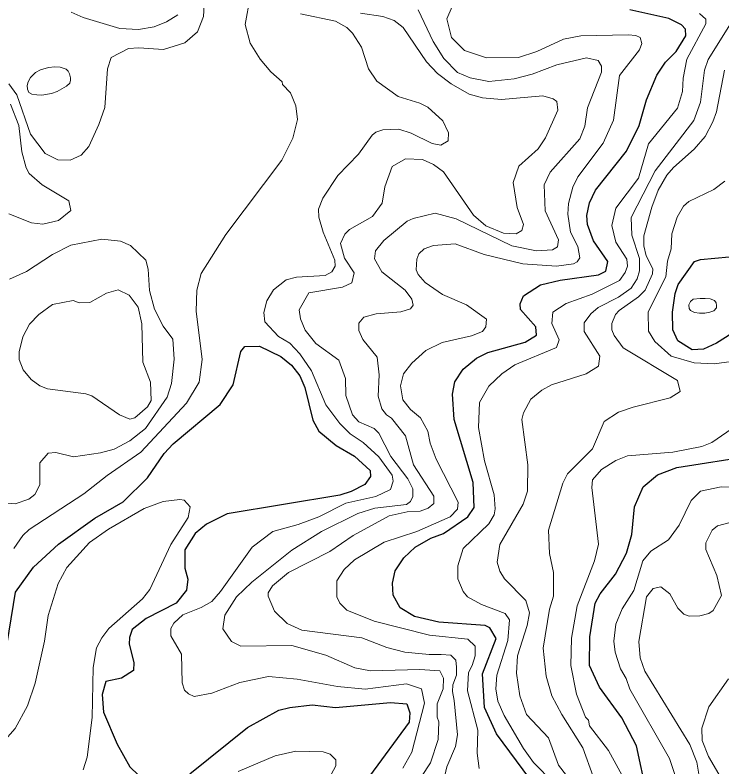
# Model space of a CAD drawing. Extents: x 673.6 to 698.9, y 7012 to 7040.1.
# Drawn here: x 685.024 to 686.402, y 7034.638 to 7036.103 of the extents above; entities that cross this region are included whole.
import ezdxf

# ---------------------------------------------------------------- set-up
doc = ezdxf.new("R2010")
doc.units = 0
doc.header["$LTSCALE"] = 0.032
doc.layers.add('1', color=7, linetype='Continuous', lineweight=25)
doc.layers.add('2', color=7, linetype='Continuous', lineweight=13)

msp = doc.modelspace()

# ---------------------------------------------------------------- linework, layer by layer
at = {"layer": '1'}
for points in [[(685.7749, 7034.9481), (685.7614, 7034.9731), (685.7599, 7034.9963), (685.7649, 7035.0206), (685.7823, 7035.0455), (685.8044, 7035.0664), (685.8347, 7035.0842), (685.8593, 7035.0934), (685.907, 7035.1253), (685.919, 7035.144), (685.9174, 7035.1925), (685.8798, 7035.3152), (685.8766, 7035.3645), (685.8816, 7035.3887), (685.8977, 7035.4131), (685.9238, 7035.4349), (685.9457, 7035.446), (686.0183, 7035.4661), (686.0403, 7035.4793), (686.0392, 7035.4955), (686.0095, 7035.5296), (686.0086, 7035.5406), (686.0155, 7035.5564), (686.0486, 7035.5773), (686.0868, 7035.5865), (686.1611, 7035.5968), (686.1758, 7035.6044), (686.1795, 7035.6232), (686.1517, 7035.6636), (686.1396, 7035.6953), (686.1388, 7035.7129), (686.1438, 7035.7375), (686.1554, 7035.7622), (686.2156, 7035.8383), (686.2405, 7035.888), (686.2547, 7035.9381), (686.2747, 7035.9861), (686.2921, 7036.0113), (686.3129, 7036.0322), (686.3318, 7036.063), (686.3309, 7036.0759), (686.3228, 7036.0839), (686.2982, 7036.0967), (686.2227, 7036.1133)], [(686.4337, 7035.4906), (686.3913, 7035.4637), (686.3658, 7035.4522), (686.3437, 7035.4513), (686.3161, 7035.4686), (686.3064, 7035.4898), (686.3056, 7035.5244), (686.3107, 7035.5605), (686.3166, 7035.5783), (686.3486, 7035.623), (686.3602, 7035.6271), (686.416, 7035.6322)], [(685.424, 7035.3447), (685.4496, 7035.383), (685.4641, 7035.4479), (685.4724, 7035.4577), (685.5011, 7035.4582), (685.5421, 7035.4377)], [(685.5421, 7035.4377), (685.5629, 7035.4213), (685.5791, 7035.4002), (685.5888, 7035.3776), (685.6044, 7035.314), (685.6167, 7035.2922), (685.65, 7035.2644), (685.6856, 7035.2435), (685.7162, 7035.2161), (685.7171, 7035.204), (685.706, 7035.1889), (685.6797, 7035.1752), (685.6572, 7035.168), (685.4377, 7035.1315), (685.3977, 7035.1112), (685.3754, 7035.0929), (685.3554, 7035.061), (685.3555, 7035.0259), (685.3612, 7035.0045), (685.3587, 7034.9829), (685.3385, 7034.9576), (685.2797, 7034.9275), (685.2529, 7034.9063), (685.2472, 7034.8907), (685.2471, 7034.8773), (685.2558, 7034.8416), (685.255, 7034.8265), (685.2319, 7034.811), (685.2015, 7034.8049), (685.1943, 7034.7795), (685.1971, 7034.7452), (685.2237, 7034.6829), (685.2483, 7034.6384), (685.2647, 7034.6224)], [(685.0006, 7034.827), (685.0251, 7034.9791), (685.0606, 7035.0273), (685.1091, 7035.0726), (685.1799, 7035.1232), (685.2353, 7035.1551), (685.2826, 7035.2015), (685.3151, 7035.2487), (685.3325, 7035.2679), (685.424, 7035.3447)], [(686.2555, 7034.5859), (686.2353, 7034.6795), (686.2071, 7034.7343), (686.1635, 7034.7935), (686.1435, 7034.8362), (686.1443, 7034.8921), (686.1549, 7034.9573), (686.1646, 7034.9755), (686.1943, 7035.0137), (686.2158, 7035.0548), (686.2266, 7035.0913), (686.2315, 7035.1452), (686.2486, 7035.1838), (686.2763, 7035.2072), (686.3137, 7035.2219), (686.463, 7035.2449)], [(685.9618, 7034.8884), (685.9498, 7034.9093), (685.9406, 7034.9138), (685.8501, 7034.9206), (685.803, 7034.9317), (685.7749, 7034.9481)], [(686.0406, 7034.5974), (685.9626, 7034.7026), (685.9392, 7034.754), (685.935, 7034.8197), (685.9618, 7034.8884)], [(685.3651, 7034.6252), (685.4777, 7034.7155), (685.5384, 7034.7487), (685.5598, 7034.7544), (685.6033, 7034.7592), (685.649, 7034.7544), (685.7562, 7034.7642), (685.7879, 7034.7611), (685.7936, 7034.7436), (685.7926, 7034.7256), (685.7153, 7034.6205)]]:
    msp.add_lwpolyline(points, dxfattribs=at)
at = {"layer": '2'}
for points in [[(685.4731, 7036.0851), (685.4826, 7036.1384), (685.4908, 7036.1602), (685.5009, 7036.1748), (685.5133, 7036.1783), (685.5216, 7036.1725)], [(685.3942, 7036.1444), (685.3917, 7036.1004), (685.3802, 7036.0708), (685.3554, 7036.0488), (685.3136, 7036.0363), (685.2657, 7036.0396), (685.2455, 7036.0379), (685.2117, 7036.0204), (685.2044, 7035.9982)], [(685.6707, 7034.944), (685.6572, 7034.9574), (685.6515, 7034.97), (685.6516, 7035.0011), (685.6657, 7035.0233), (685.6862, 7035.0421), (685.7435, 7035.0764), (685.8072, 7035.0969), (685.8726, 7035.1255), (685.8869, 7035.1404), (685.888, 7035.1542), (685.8452, 7035.2378), (685.8334, 7035.2692), (685.8291, 7035.2927), (685.8146, 7035.3183), (685.795, 7035.3347), (685.7798, 7035.3535), (685.7756, 7035.3809), (685.7816, 7035.404), (685.7976, 7035.4249), (685.825, 7035.4499), (685.8566, 7035.4653), (685.9141, 7035.4783), (685.935, 7035.487), (685.9421, 7035.4957), (685.9431, 7035.5106), (685.9043, 7035.5387), (685.8575, 7035.5586), (685.8234, 7035.5824), (685.8097, 7035.5978), (685.806, 7035.6068), (685.8073, 7035.6275), (685.8113, 7035.6377), (685.8214, 7035.6479), (685.8396, 7035.654), (685.8819, 7035.6573), (685.9384, 7035.6369), (686.0142, 7035.6186), (686.0793, 7035.614), (686.1125, 7035.6187), (686.12, 7035.6225), (686.1247, 7035.6299), (686.1208, 7035.6526), (686.107, 7035.68), (686.1018, 7035.7155), (686.1026, 7035.7359), (686.1114, 7035.7677), (686.1213, 7035.7878), (686.1705, 7035.8535), (686.1905, 7035.8983), (686.2021, 7035.9853), (686.2413, 7036.0356), (686.2456, 7036.0479), (686.2424, 7036.0594), (686.234, 7036.0636), (686.2194, 7036.0646), (686.1268, 7036.0626), (686.0932, 7036.0562), (686.0412, 7036.0323), (686.0053, 7036.0204), (685.943, 7036.0197), (685.9002, 7036.0343), (685.8746, 7036.0595), (685.8659, 7036.0961), (685.8849, 7036.1398)], [(685.8099, 7036.1134), (685.8391, 7036.052), (685.8599, 7036.0184), (685.8869, 7035.9914), (685.9115, 7035.9808), (685.9476, 7035.9739), (685.9969, 7035.9788), (686.0318, 7035.988), (686.0799, 7036.0062), (686.138, 7036.0198), (686.1605, 7036.015), (686.1674, 7036.0038), (686.1674, 7035.9917), (686.1399, 7035.9224), (686.1346, 7035.8868), (686.1247, 7035.8622), (686.0673, 7035.7974), (686.0556, 7035.7726), (686.0574, 7035.7219), (686.0836, 7035.6656), (686.0813, 7035.6519), (686.0719, 7035.6457), (686.0402, 7035.6436), (685.9926, 7035.6536)], [(685.1337, 7036.1086), (685.1575, 7036.0985), (685.2286, 7036.0771), (685.2648, 7036.075), (685.2953, 7036.08), (685.3198, 7036.0898), (685.3416, 7036.1037)], [(685.5805, 7036.1058), (685.6489, 7036.0911), (685.6709, 7036.0792), (685.6819, 7036.068), (685.6997, 7036.0405), (685.7132, 7035.9982), (685.7296, 7035.9745), (685.7707, 7035.9446), (685.8135, 7035.9314), (685.8287, 7035.9237), (685.8579, 7035.8972), (685.869, 7035.8736), (685.8681, 7035.858), (685.8539, 7035.8499), (685.8372, 7035.8527), (685.7963, 7035.8734), (685.7723, 7035.881), (685.7414, 7035.8796), (685.7275, 7035.8752), (685.72, 7035.8689), (685.6939, 7035.8323), (685.6534, 7035.7907), (685.6241, 7035.7465), (685.6156, 7035.7252), (685.6165, 7035.7097), (685.6249, 7035.6804), (685.6473, 7035.6254), (685.648, 7035.614), (685.6419, 7035.6031), (685.6286, 7035.5959), (685.5732, 7035.5926), (685.5529, 7035.5874), (685.5282, 7035.5676), (685.5151, 7035.5465), (685.5093, 7035.5239), (685.511, 7035.5055), (685.5378, 7035.4769), (685.5597, 7035.4641), (685.5797, 7035.4433), (685.6021, 7035.4101), (685.6302, 7035.344), (685.6571, 7035.3072), (685.6773, 7035.2871), (685.7027, 7035.2702), (685.7336, 7035.2424), (685.7596, 7035.2066), (685.7614, 7035.1952), (685.756, 7035.1789), (685.7277, 7035.1655), (685.6692, 7035.1523), (685.6166, 7035.1256), (685.5759, 7035.1104), (685.5269, 7035.0971), (685.4864, 7035.0667), (685.4246, 7034.98), (685.4076, 7034.9609), (685.3869, 7034.949), (685.3513, 7034.9347), (685.3339, 7034.9183), (685.3278, 7034.908), (685.3277, 7034.8935), (685.3489, 7034.8579), (685.3499, 7034.802), (685.3545, 7034.7882), (685.3625, 7034.7805), (685.3733, 7034.7759), (685.4077, 7034.7818), (685.4624, 7034.8028), (685.5183, 7034.8143), (685.5742, 7034.8093), (685.6526, 7034.7952), (685.707, 7034.7898), (685.7871, 7034.8004), (685.8166, 7034.7903), (685.8223, 7034.7626), (685.7976, 7034.6669), (685.7802, 7034.6357)], [(685.795, 7035.1553), (685.7993, 7035.1653), (685.7993, 7035.1802), (685.7896, 7035.1994), (685.7565, 7035.2431), (685.7335, 7035.2885), (685.7243, 7035.2976), (685.6944, 7035.3108), (685.6817, 7035.3241), (685.6687, 7035.3623), (685.6686, 7035.3953), (685.6554, 7035.4306), (685.6106, 7035.4633), (685.5898, 7035.489), (685.581, 7035.5113), (685.5783, 7035.5288), (685.5967, 7035.5623), (685.6626, 7035.5728), (685.6804, 7035.5814), (685.6851, 7035.6009), (685.6667, 7035.6294), (685.6589, 7035.6579), (685.6672, 7035.6763), (685.676, 7035.6853), (685.7212, 7035.7106), (685.7401, 7035.7368), (685.7451, 7035.7688), (685.7596, 7035.8082), (685.7855, 7035.8233), (685.8182, 7035.8216), (685.8401, 7035.8121), (685.8595, 7035.7975), (685.918, 7035.7133), (685.9418, 7035.6927), (685.9765, 7035.6784), (686.0012, 7035.6772), (686.0122, 7035.6832), (686.0153, 7035.6952), (686.003, 7035.728), (685.995, 7035.7771), (686.0064, 7035.8091), (686.044, 7035.8429), (686.0582, 7035.8638), (686.0819, 7035.9176), (686.0803, 7035.9346), (686.0727, 7035.9401), (686.0527, 7035.9458), (685.9723, 7035.9385), (685.9352, 7035.9418), (685.9096, 7035.9492), (685.8743, 7035.9694), (685.8479, 7035.9894), (685.8262, 7036.0119), (685.781, 7036.0792), (685.7629, 7036.0923), (685.7411, 7036.1005), (685.6978, 7036.1069)], [(686.3579, 7036.1065), (686.3704, 7036.0955), (686.3704, 7036.086), (686.3335, 7036.0172), (686.326, 7035.9801), (686.3252, 7035.9542)], [(685.0224, 7035.0639), (685.0395, 7035.0891), (685.0517, 7035.1009), (685.1586, 7035.1703), (685.2038, 7035.2063), (685.2696, 7035.2518), (685.3583, 7035.3471), (685.3835, 7035.3883), (685.3892, 7035.4324), (685.3777, 7035.5263), (685.3787, 7035.567), (685.3871, 7035.5998), (685.4351, 7035.676), (685.5444, 7035.8207), (685.5658, 7035.8634), (685.5749, 7035.9), (685.5713, 7035.9266), (685.561, 7035.9515), (685.5458, 7035.9678), (685.545, 7035.9733), (685.5227, 7035.9925), (685.502, 7036.0176), (685.4825, 7036.0487), (685.4731, 7036.0851)], [(686.225, 7035.5713), (686.2365, 7035.5896), (686.2415, 7035.6047), (686.2414, 7035.6287), (686.226, 7035.6743), (686.2252, 7035.7085), (686.2719, 7035.7996), (686.3472, 7035.8979), (686.36, 7035.9338), (686.3681, 7035.9957), (686.3747, 7036.0168), (686.4183, 7036.0859)], [(685.2044, 7035.9982), (685.1991, 7035.9233), (685.1878, 7035.8897), (685.168, 7035.8471), (685.1534, 7035.8303), (685.1318, 7035.8202)], [(686.4069, 7035.9959), (686.391, 7035.9147), (686.3844, 7035.895), (686.3691, 7035.8665), (686.348, 7035.8421)], [(685.1318, 7035.8202), (685.1077, 7035.821), (685.0833, 7035.8337), (685.0545, 7035.871), (685.0277, 7035.9475), (685.0124, 7035.9695)], [(686.3252, 7035.9542), (686.3154, 7035.9215), (686.259, 7035.8525), (686.2391, 7035.7852), (686.1953, 7035.7267), (686.1874, 7035.6932)], [(685.0154, 7035.9297), (685.032, 7035.8882), (685.0377, 7035.8367), (685.0464, 7035.8053), (685.0522, 7035.7948), (685.0773, 7035.7725), (685.1294, 7035.7412), (685.1331, 7035.7225), (685.1089, 7035.7027), (685.0786, 7035.6961), (685.0567, 7035.6981), (685.0121, 7035.7158)], [(686.348, 7035.8421), (686.3073, 7035.8062), (686.2946, 7035.7911), (686.2777, 7035.7618), (686.265, 7035.7289), (686.2497, 7035.673)], [(686.4203, 7035.4282), (686.3864, 7035.4239), (686.3478, 7035.4256), (686.3026, 7035.4387), (686.2708, 7035.4671), (686.2585, 7035.4871), (686.2579, 7035.5248), (686.2924, 7035.593), (686.2957, 7035.6237), (686.3031, 7035.6475), (686.304, 7035.6767), (686.3145, 7035.7092), (686.327, 7035.7306), (686.3373, 7035.7402), (686.3858, 7035.7633), (686.4073, 7035.7794)], [(685.9926, 7035.6536), (685.8839, 7035.7059), (685.8428, 7035.7175), (685.8005, 7035.7071), (685.7885, 7035.7014), (685.7432, 7035.6638)], [(686.1874, 7035.6932), (686.1948, 7035.6606), (686.2165, 7035.6277), (686.2176, 7035.6143), (686.213, 7035.6015), (686.2023, 7035.5861), (686.1487, 7035.5593), (686.0981, 7035.5415), (686.0722, 7035.5241), (686.0706, 7035.5026), (686.0844, 7035.4707), (686.0793, 7035.4553), (685.9983, 7035.4216), (685.9731, 7035.4044), (685.9478, 7035.3802), (685.9294, 7035.3481), (685.9276, 7035.2997), (685.939, 7035.2346), (685.9579, 7035.1685), (685.9602, 7035.1409), (685.958, 7035.1295), (685.9479, 7035.1117), (685.8979, 7035.0638), (685.8873, 7035.0301), (685.8873, 7035.0048), (685.8978, 7034.9799), (685.9062, 7034.9697), (685.9331, 7034.955), (685.9793, 7034.9375), (685.9882, 7034.9251), (685.9844, 7034.885), (685.9635, 7034.8171), (685.9613, 7034.7908), (685.9651, 7034.7666), (685.9772, 7034.7388), (686.015, 7034.6745), (686.0349, 7034.6469), (686.0744, 7034.6067)], [(686.2497, 7035.673), (686.2497, 7035.6534), (686.2545, 7035.6343), (686.2669, 7035.6087), (686.2668, 7035.5989), (686.252, 7035.567), (686.2394, 7035.5544), (686.2015, 7035.5279), (686.1944, 7035.5199), (686.1874, 7035.5024), (686.1873, 7035.4902), (686.1918, 7035.479), (686.2092, 7035.4546), (686.3152, 7035.3911), (686.3203, 7035.3696), (686.3009, 7035.3576), (686.2286, 7035.3395), (686.2, 7035.3294), (686.1726, 7035.3114), (686.1498, 7035.2583), (686.1008, 7035.2093), (686.0916, 7035.1909), (686.064, 7035.0995), (686.0657, 7035.0544), (686.0737, 7035.0173), (686.0738, 7034.9711), (686.0658, 7034.9457), (686.0533, 7034.8699), (686.0591, 7034.8152), (686.0707, 7034.777), (686.0898, 7034.7406), (686.1305, 7034.6754), (686.1511, 7034.6197)], [(685.0019, 7035.1529), (685.0246, 7035.1508), (685.0511, 7035.16), (685.0631, 7035.1694), (685.0729, 7035.1878), (685.073, 7035.2307), (685.089, 7035.2498), (685.1039, 7035.2507), (685.1381, 7035.2425), (685.1907, 7035.2501), (685.2178, 7035.2574), (685.2481, 7035.2734), (685.2788, 7035.298), (685.321, 7035.3585), (685.3292, 7035.3851), (685.3343, 7035.4327), (685.3316, 7035.4717), (685.3133, 7035.497), (685.2961, 7035.5302), (685.2865, 7035.5666), (685.2841, 7035.6083), (685.2791, 7035.6254), (685.2493, 7035.6545), (685.2297, 7035.663), (685.1938, 7035.6665), (685.1334, 7035.6549), (685.0972, 7035.6368), (685.0468, 7035.6038), (685.0137, 7035.5885)], [(685.7432, 7035.6638), (685.7271, 7035.644), (685.7246, 7035.628), (685.7392, 7035.6028), (685.7843, 7035.5673), (685.7973, 7035.5496), (685.8001, 7035.5377), (685.7949, 7035.5308), (685.7763, 7035.5251), (685.7283, 7035.521), (685.7041, 7035.5145), (685.6943, 7035.5028), (685.6943, 7035.4885), (685.702, 7035.4712), (685.7302, 7035.4368), (685.7337, 7035.4024), (685.7318, 7035.3604), (685.7393, 7035.3363), (685.7482, 7035.3241), (685.7583, 7035.3179), (685.7853, 7035.2836), (685.8011, 7035.2269), (685.8403, 7035.1662), (685.8404, 7035.1518), (685.8296, 7035.1423), (685.8137, 7035.1368), (685.7888, 7035.1355), (685.7534, 7035.1274), (685.6833, 7035.0892), (685.638, 7035.0583), (685.5574, 7035.0171), (685.5258, 7034.991), (685.5176, 7034.9777), (685.5174, 7034.9711), (685.5297, 7034.9421), (685.5547, 7034.9177), (685.5833, 7034.905), (685.7004, 7034.89), (685.7492, 7034.8708), (685.7841, 7034.8617), (685.8317, 7034.8577), (685.8548, 7034.8577), (685.8736, 7034.8558), (685.8831, 7034.8462), (685.8848, 7034.8329), (685.8848, 7034.8171), (685.8773, 7034.7984), (685.8768, 7034.7854), (685.8798, 7034.768), (685.8865, 7034.7009), (685.883, 7034.6784), (685.8661, 7034.6388), (685.859, 7034.6108)], [(686.1333, 7035.4867), (686.1331, 7035.5036), (686.1464, 7035.5213), (686.1609, 7035.5333), (686.2006, 7035.5533), (686.225, 7035.5713)], [(686.1299, 7034.5815), (686.0833, 7034.6416), (686.0637, 7034.6953), (686.0212, 7034.7407), (686.0081, 7034.777), (686.0016, 7034.8213), (686.0033, 7034.8551), (686.0224, 7034.9139), (686.0269, 7034.9389), (686.0196, 7034.9628), (685.9783, 7035.0048), (685.9691, 7035.0196), (685.9638, 7035.0371), (685.9688, 7035.0715), (686.0146, 7035.1504), (686.0229, 7035.1755), (686.0236, 7035.2267), (686.0122, 7035.3153), (686.0151, 7035.3282), (686.0295, 7035.3547), (686.0508, 7035.3723), (686.0697, 7035.3829), (686.1373, 7035.4041), (686.1616, 7035.4193), (686.1641, 7035.4385), (686.1333, 7035.4867)], [(686.2592, 7034.5266), (686.1808, 7034.6702), (686.1439, 7034.7182), (686.1416, 7034.7295), (686.1357, 7034.735), (686.1184, 7034.7799), (686.1075, 7034.8362), (686.1084, 7034.8895), (686.1197, 7034.9525), (686.1537, 7035.04), (686.1616, 7035.0725), (686.1486, 7035.1828), (686.1497, 7035.198), (686.1669, 7035.2179), (686.1948, 7035.2356), (686.218, 7035.2444), (686.3063, 7035.2516), (686.3626, 7035.2626), (686.3819, 7035.2704), (686.43, 7035.3033)], [(686.4879, 7035.1825), (686.4001, 7035.1841), (686.3601, 7035.1759), (686.3421, 7035.1572), (686.3187, 7035.1093), (686.2978, 7035.0811), (686.2634, 7035.059), (686.2474, 7035.0397), (686.2302, 7034.9818), (686.2076, 7034.9463), (686.1954, 7034.9167), (686.1914, 7034.8836), (686.1941, 7034.8617), (686.2041, 7034.8295), (686.215, 7034.8109), (686.2221, 7034.7896), (686.2994, 7034.6547), (686.3209, 7034.5901)], [(685.1575, 7034.6328), (685.1649, 7034.6575), (685.1748, 7034.7347), (685.1765, 7034.8321), (685.1833, 7034.8701), (685.1935, 7034.89), (685.2073, 7034.9078), (685.2726, 7034.9656), (685.2872, 7034.9842), (685.3278, 7035.0718), (685.3621, 7035.1241), (685.3658, 7035.1453), (685.3537, 7035.1578), (685.3457, 7035.1594), (685.3128, 7035.1553), (685.2761, 7035.1419), (685.2063, 7035.1013), (685.1696, 7035.0753), (685.1256, 7035.0269), (685.1088, 7034.9959), (685.0893, 7034.9332), (685.0816, 7034.8831), (685.0637, 7034.8017), (685.0489, 7034.7573), (685.0246, 7034.7135), (684.9762, 7034.6585)], [(685.5641, 7035.0606), (685.6219, 7035.097), (685.6922, 7035.1322), (685.7258, 7035.1423), (685.7874, 7035.1496), (685.795, 7035.1553)], [(686.4156, 7035.1142), (686.3934, 7035.108), (686.383, 7035.0998), (686.3705, 7035.0749), (686.3705, 7035.0617), (686.3917, 7035.011), (686.4008, 7034.9725), (686.3848, 7034.9431), (686.3761, 7034.9373), (686.3585, 7034.9327), (686.3383, 7034.9319), (686.3279, 7034.936), (686.3157, 7034.948), (686.3005, 7034.9753), (686.2825, 7034.9892), (686.268, 7034.9861), (686.2549, 7034.9699), (686.2398, 7034.8829), (686.2422, 7034.8508), (686.2515, 7034.8247), (686.3392, 7034.682), (686.3531, 7034.6478), (686.3574, 7034.6206)], [(685.7992, 7034.593), (685.834, 7034.6463), (685.8486, 7034.692), (685.8502, 7034.7264), (685.8471, 7034.7356), (685.8471, 7034.7614), (685.8585, 7034.7905), (685.8593, 7034.8114), (685.8521, 7034.8255), (685.8133, 7034.8284), (685.7168, 7034.8259), (685.6866, 7034.8314), (685.6303, 7034.8561), (685.564, 7034.8752), (685.4644, 7034.8734), (685.446, 7034.8826), (685.4296, 7034.9075), (685.433, 7034.9342), (685.456, 7034.9696), (685.486, 7034.9981), (685.5641, 7035.0606)], [(685.9209, 7034.855), (685.9209, 7034.8736), (685.907, 7034.8875), (685.8319, 7034.8949), (685.7242, 7034.9224), (685.6707, 7034.944)], [(685.929, 7034.6351), (685.9251, 7034.6653), (685.9259, 7034.7099), (685.9062, 7034.7866), (685.9082, 7034.8221), (685.9153, 7034.8361), (685.9209, 7034.855)], [(686.4148, 7034.8102), (686.3761, 7034.7557), (686.3624, 7034.7139), (686.3632, 7034.6899), (686.3755, 7034.6589), (686.4005, 7034.6162)], [(685.6406, 7034.6237), (685.6495, 7034.6406), (685.6497, 7034.6522), (685.6387, 7034.6632), (685.6251, 7034.668), (685.5718, 7034.6689), (685.5315, 7034.6603), (685.4592, 7034.6294)]]:
    msp.add_lwpolyline(points, dxfattribs=at)
for points in [[(685.0645, 7035.9913), (685.0545, 7035.9815), (685.0503, 7035.973), (685.0478, 7035.9659), (685.0487, 7035.9591), (685.0515, 7035.9524), (685.0572, 7035.9492), (685.0668, 7035.9478), (685.0769, 7035.9474), (685.0952, 7035.9506), (685.1064, 7035.9545), (685.1249, 7035.9646), (685.1309, 7035.9705), (685.1323, 7035.9765), (685.1325, 7035.9806), (685.1307, 7035.9886), (685.1279, 7035.9941), (685.124, 7035.998), (685.1124, 7036.0014), (685.1018, 7036.0021), (685.0895, 7036.0009), (685.0741, 7035.9966)], [(685.1376, 7035.5471), (685.0976, 7035.539), (685.071, 7035.5199), (685.0528, 7035.5007), (685.0398, 7035.4764), (685.0327, 7035.4469), (685.0328, 7035.4322), (685.0401, 7035.4118), (685.0559, 7035.3933), (685.073, 7035.381), (685.088, 7035.3747), (685.1624, 7035.3655), (685.1738, 7035.3612), (685.2281, 7035.3243), (685.2484, 7035.3157), (685.2577, 7035.3183), (685.2828, 7035.3401), (685.2898, 7035.3521), (685.2882, 7035.3879), (685.2734, 7035.4269), (685.2718, 7035.5018), (685.2644, 7035.5338), (685.2468, 7035.5572), (685.2254, 7035.5678), (685.2024, 7035.5612), (685.1699, 7035.5433), (685.1497, 7035.5423)], [(686.346, 7035.5495), (686.3403, 7035.5449), (686.3372, 7035.5386), (686.3378, 7035.5317), (686.3406, 7035.5275), (686.3487, 7035.5239), (686.3579, 7035.5225), (686.3686, 7035.5223), (686.3782, 7035.5241), (686.3862, 7035.5269), (686.3912, 7035.5329), (686.3914, 7035.5373), (686.3906, 7035.5426), (686.3872, 7035.5469), (686.3786, 7035.5503), (686.3694, 7035.5511), (686.3592, 7035.5513)]]:
    msp.add_lwpolyline(points, close=True, dxfattribs=at)

doc.saveas('drawing.dxf')
